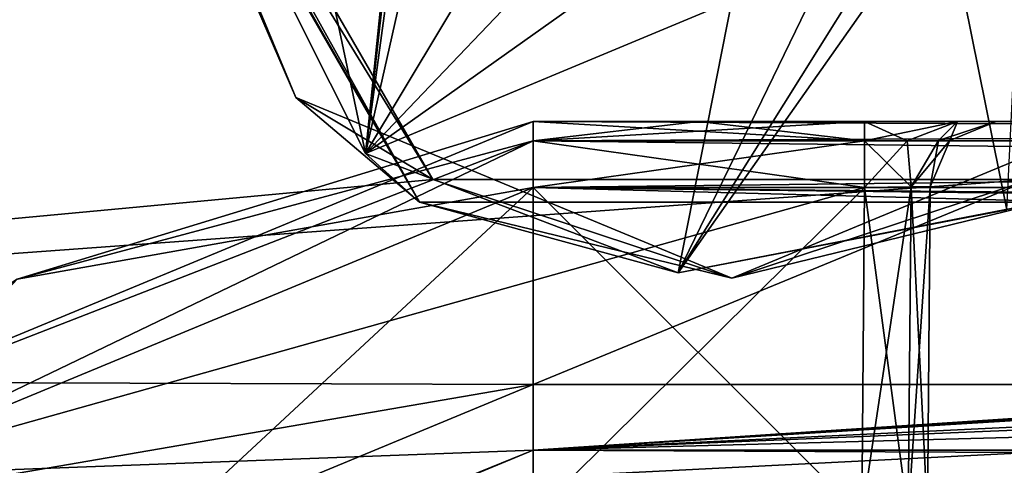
# Model space of a CAD drawing. Header units: metres. Extents: x -205 to 205, y -82 to 82.
# Tile 381 of 426: x 89.58 to 97.07, y 42.89 to 46.28. Entities that reach past the tile are written whole.
import ezdxf

# ---------------------------------------------------------------- set-up
doc = ezdxf.new("R2010")
doc.units = ezdxf.units.M
doc.layers.add('solid_PRT0003', color=7, linetype='CONTINUOUS')

msp = doc.modelspace()

# ---------------------------------------------------------------- linework, layer by layer
at = {"layer": 'solid_PRT0003'}
for points in [[(0, -75), (0, 75), (200, 75)], [(200, -75), (0, -75), (200, 75)], [(82.463356, 59.144901, 1.5), (149.216187, 45.809784, 1.5), (152.359421, 46.364033, 1.5)], [(82.463356, 59.144901, 1.5), (97.162331, 56.110996, 1.5), (149.216187, 45.809784, 1.5)], [(90.449997, 49, 13.5), (75.494141, 50.506695, 13.5), (76.604515, 43.557079, 13.5)], [(92.725082, 45.059544, 13.5), (90.449997, 49, 13.5), (76.604515, 43.557079, 13.5)], [(92.625015, 44.886372, 13.7), (90.25, 49, 17.098219), (90.25, 49, 13.7)], [(92.625015, 44.886372, 17.098219), (90.272049, 49, 17.189507), (90.25, 49, 17.098219)], [(92.625015, 44.886372, 13.7), (92.625015, 44.886372, 17.098219), (90.25, 49, 17.098219)], [(91.682663, 45.682663, 13.558578), (92.625015, 44.886372, 13.7), (90.25, 49, 13.7)], [(91.682663, 45.682663, 13.558578), (90.25, 49, 13.7), (90.308578, 49, 13.558578)], [(92.625015, 44.886372, 17.098219), (90.333336, 49, 17.260666), (90.272049, 49, 17.189507)], [(90.308578, 49, 13.558578), (90.449997, 49, 13.5), (92.725082, 45.059544, 13.5)], [(91.682663, 45.682663, 13.558578), (90.308578, 49, 13.558578), (92.725082, 45.059544, 13.5)], [(92.625015, 44.886372, 17.098219), (92.212608, 45.257244, 17.260666), (90.333336, 49, 17.260666)], [(91.420647, 49, 17.9174), (90.333336, 49, 17.260666), (92.212608, 45.257244, 17.260666)], [(92.598206, 49, 18.393753), (91.420647, 49, 17.9174), (92.212608, 45.257244, 17.260666)], [(92.608345, 48.77932, 18.393745), (92.598206, 49, 18.393753), (92.212608, 45.257244, 17.260666)], [(92.651543, 48.496578, 18.393747), (92.608345, 48.77932, 18.393745), (92.212608, 45.257244, 17.260666)], [(92.765099, 47.709679, 18.33514), (92.651543, 48.496578, 18.393747), (92.212608, 45.257244, 17.260666)], [(93.389793, 47.217888, 18.393747), (92.765099, 47.709679, 18.33514), (92.212608, 45.257244, 17.260666)], [(97.234955, 47.709778, 18.335142), (96.610207, 47.217888, 18.393747), (97.094276, 44.829651, 17.260666)], [(93.799057, 46.919994, 18.393747), (93.389793, 47.217888, 18.393747), (92.212608, 45.257244, 17.260666)], [(96.610207, 47.217888, 18.393747), (94.592987, 44.351116, 17.260666), (97.094276, 44.829651, 17.260666)], [(96.200874, 46.919952, 18.393747), (94.592987, 44.351116, 17.260666), (96.610207, 47.217888, 18.393747)], [(94.261749, 46.714466, 18.393747), (93.799057, 46.919994, 18.393747), (92.212608, 45.257244, 17.260666)], [(96.200874, 46.919952, 18.393747), (95.738251, 46.714466, 18.393747), (94.592987, 44.351116, 17.260666)], [(95, 46.419353, 18.335138), (94.261749, 46.714466, 18.393747), (92.212608, 45.257244, 17.260666)], [(95.738251, 46.714466, 18.393747), (95, 46.419353, 18.335138), (94.592987, 44.351116, 17.260666)], [(95, 46.419353, 18.335138), (92.212608, 45.257244, 17.260666), (94.592987, 44.351116, 17.260666)], [(95, 44.308578, 13.558578), (91.682663, 45.682663, 13.558578), (92.725082, 45.059544, 13.5)], [(95, 44.308578, 13.558578), (92.625015, 44.886372, 13.7), (91.682663, 45.682663, 13.558578)], [(98.317337, 45.682663, 13.558578), (95, 44.308578, 13.558578), (97.275261, 45.059738, 13.5)], [(98.317337, 45.682663, 13.558578), (97.375008, 44.886383, 13.7), (95, 44.308578, 13.558578)], [(87.832382, 43.156853, 47.5), (93.489235, 45.353554, 47.853554), (93.489235, 45.5, 47.5)], [(87.832382, 43.156853, 46.5), (93.489235, 45.5, 47.5), (93.489235, 45.5, 46.5)], [(87.832382, 43.156853, 47.5), (93.489235, 45.5, 47.5), (87.832382, 43.156853, 46.5)], [(87.832382, 43.156853, 73.5), (93.489235, 45.5, 74.5), (93.489235, 45.5, 73.5)], [(87.832382, 43.156853, 74.5), (93.489235, 45.353554, 74.853554), (93.489235, 45.5, 74.5)], [(87.832382, 43.156853, 73.5), (87.832382, 43.156853, 74.5), (93.489235, 45.5, 74.5)], [(87.832382, 43.156853, 73.5), (93.489235, 45.5, 73.5), (89.562462, 44.301376, 73.146446)], [(87.832382, 43.156853, 64.5), (93.489235, 45.5, 65.5), (93.489235, 45.5, 64.5)], [(87.832382, 43.156853, 65.5), (93.489235, 45.5, 65.5), (87.832382, 43.156853, 64.5)], [(93.489235, 45.353554, 65.853554), (93.489235, 45.5, 65.5), (87.832382, 43.156853, 65.5)], [(87.832382, 43.156853, 64.5), (93.489235, 45.5, 64.5), (89.562462, 44.301376, 64.146446)], [(87.832382, 43.156853, 55.5), (93.489235, 45.5, 56.5), (93.489235, 45.5, 55.5)], [(87.832382, 43.156853, 56.5), (93.489235, 45.5, 56.5), (87.832382, 43.156853, 55.5)], [(93.489235, 45.353554, 56.853554), (93.489235, 45.5, 56.5), (87.832382, 43.156853, 56.5)], [(87.832382, 43.156853, 55.5), (93.489235, 45.5, 55.5), (89.562462, 44.301376, 55.146446)], [(87.832382, 43.156853, 46.5), (93.489235, 45.5, 46.5), (89.562462, 44.301376, 46.146446)], [(89.562462, 44.301376, 73.146446), (93.489235, 45.5, 73.5), (93.489235, 45.353554, 73.146446)], [(89.562462, 44.301376, 64.146446), (93.489235, 45.5, 64.5), (93.489235, 45.353554, 64.146446)], [(89.562462, 44.301376, 55.146446), (93.489235, 45.5, 55.5), (93.489235, 45.353554, 55.146446)], [(89.562462, 44.301376, 46.146446), (93.489235, 45.5, 46.5), (93.489235, 45.353554, 46.146446)], [(93.489235, 45.353554, 47.853554), (94.750122, 45.5, 47.5), (93.489235, 45.5, 47.5)], [(93.489235, 45.5, 46.5), (93.489235, 45.5, 47.5), (94.750122, 45.5, 47.5)], [(93.489235, 45.353554, 47.853554), (96.011017, 45.5, 47.5), (94.750122, 45.5, 47.5)], [(93.489235, 45.5, 46.5), (94.750122, 45.5, 47.5), (96.011017, 45.5, 47.5)], [(93.489235, 45.353554, 47.853554), (96.011032, 45.35355, 47.853558), (96.011017, 45.5, 47.5)], [(104.9674, 45.5, 48.499981), (93.489235, 45.5, 46.5), (96.011017, 45.5, 47.5)], [(93.489235, 45.5, 73.5), (93.489235, 45.5, 74.5), (123.773804, 45.5, 74.5)], [(93.489235, 45.353554, 74.853554), (123.773804, 45.5, 74.5), (93.489235, 45.5, 74.5)], [(94.75013, 45.5, 73.5), (93.489235, 45.5, 73.5), (123.773804, 45.5, 74.5)], [(93.489235, 45.353554, 74.853554), (123.773804, 45.353504, 74.853607), (123.773804, 45.5, 74.5)], [(96.011032, 45.35355, 73.146446), (93.489235, 45.5, 73.5), (94.75013, 45.5, 73.5)], [(96.011032, 45.35355, 73.146446), (93.489235, 45.353554, 73.146446), (93.489235, 45.5, 73.5)], [(93.489235, 45.353554, 65.853554), (96.011017, 45.5, 65.5), (94.750122, 45.5, 65.5)], [(96.011032, 45.35355, 65.853554), (96.011017, 45.5, 65.5), (93.489235, 45.353554, 65.853554)], [(93.489235, 45.5, 64.5), (93.489235, 45.5, 65.5), (94.750122, 45.5, 65.5)], [(93.489235, 45.353554, 65.853554), (94.750122, 45.5, 65.5), (93.489235, 45.5, 65.5)], [(94.75013, 45.5, 64.5), (93.489235, 45.5, 64.5), (94.750122, 45.5, 65.5)], [(96.011032, 45.35355, 64.146446), (93.489235, 45.5, 64.5), (94.75013, 45.5, 64.5)], [(93.489235, 45.353554, 64.146446), (93.489235, 45.5, 64.5), (96.011032, 45.35355, 64.146446)], [(93.489235, 45.353554, 56.853554), (96.011017, 45.5, 56.5), (94.750122, 45.5, 56.5)], [(96.011032, 45.35355, 56.853558), (96.011017, 45.5, 56.5), (93.489235, 45.353554, 56.853554)], [(93.489235, 45.5, 55.5), (93.489235, 45.5, 56.5), (94.750122, 45.5, 56.5)], [(93.489235, 45.353554, 56.853554), (94.750122, 45.5, 56.5), (93.489235, 45.5, 56.5)], [(94.75013, 45.5, 55.5), (93.489235, 45.5, 55.5), (94.750122, 45.5, 56.5)], [(96.011032, 45.35355, 55.146446), (93.489235, 45.5, 55.5), (94.75013, 45.5, 55.5)], [(93.489235, 45.353554, 55.146446), (93.489235, 45.5, 55.5), (96.011032, 45.35355, 55.146446)], [(122.920158, 45.5, 46.97401), (123.773804, 45.5, 46.5), (93.489235, 45.5, 46.5)], [(123.773804, 45.353527, 46.14642), (93.489235, 45.5, 46.5), (123.773804, 45.5, 46.5)], [(122.097527, 45.5, 47.5), (122.920158, 45.5, 46.97401), (93.489235, 45.5, 46.5)], [(114.032486, 45.5, 47.5), (122.097527, 45.5, 47.5), (93.489235, 45.5, 46.5)], [(105.967445, 45.5, 47.5), (114.032486, 45.5, 47.5), (93.489235, 45.5, 46.5)], [(105.260323, 45.5, 47.792873), (105.967445, 45.5, 47.5), (93.489235, 45.5, 46.5)], [(104.9674, 45.5, 48.499981), (105.260323, 45.5, 47.792873), (93.489235, 45.5, 46.5)], [(93.489235, 45.353554, 46.146446), (93.489235, 45.5, 46.5), (123.773804, 45.353527, 46.14642)], [(94.75013, 45.5, 64.5), (94.750122, 45.5, 65.5), (96.011017, 45.5, 65.5)], [(94.75013, 45.5, 55.5), (94.750122, 45.5, 56.5), (96.011017, 45.5, 56.5)], [(96.011024, 45.5, 73.5), (94.75013, 45.5, 73.5), (123.773804, 45.5, 74.5)], [(96.011032, 45.35355, 73.146446), (94.75013, 45.5, 73.5), (96.011024, 45.5, 73.5)], [(96.011024, 45.5, 64.5), (94.75013, 45.5, 64.5), (96.011017, 45.5, 65.5)], [(96.011032, 45.35355, 64.146446), (94.75013, 45.5, 64.5), (96.011024, 45.5, 64.5)], [(96.011024, 45.5, 55.5), (94.75013, 45.5, 55.5), (96.011017, 45.5, 56.5)], [(96.011032, 45.35355, 55.146446), (94.75013, 45.5, 55.5), (96.011024, 45.5, 55.5)], [(96.335052, 45.355091, 47.938828), (96.011017, 45.5, 47.5), (96.011032, 45.35355, 47.853558)], [(104.9674, 45.5, 48.499981), (96.011017, 45.5, 47.5), (96.718147, 45.5, 47.792873)], [(96.335052, 45.355091, 47.938828), (96.718147, 45.5, 47.792873), (96.011017, 45.5, 47.5)], [(96.011024, 45.5, 64.5), (96.011017, 45.5, 65.5), (96.718147, 45.5, 65.79287)], [(96.335052, 45.355091, 65.938828), (96.718147, 45.5, 65.79287), (96.011017, 45.5, 65.5)], [(96.335052, 45.355091, 65.938828), (96.011017, 45.5, 65.5), (96.011032, 45.35355, 65.853554)], [(96.011024, 45.5, 55.5), (96.011017, 45.5, 56.5), (96.718147, 45.5, 56.792873)], [(96.335052, 45.355091, 56.938828), (96.718147, 45.5, 56.792873), (96.011017, 45.5, 56.5)], [(96.335052, 45.355091, 56.938828), (96.011017, 45.5, 56.5), (96.011032, 45.35355, 56.853558)], [(96.718147, 45.5, 73.20713), (96.011024, 45.5, 73.5), (123.773804, 45.5, 74.5)], [(96.011032, 45.35355, 73.146446), (96.011024, 45.5, 73.5), (96.718147, 45.5, 73.20713)], [(96.718147, 45.5, 64.20713), (96.011024, 45.5, 64.5), (96.718147, 45.5, 65.79287)], [(96.011032, 45.35355, 64.146446), (96.011024, 45.5, 64.5), (96.718147, 45.5, 64.20713)], [(96.718147, 45.5, 55.207127), (96.011024, 45.5, 55.5), (96.718147, 45.5, 56.792873)], [(96.011032, 45.35355, 55.146446), (96.011024, 45.5, 55.5), (96.718147, 45.5, 55.207127)], [(96.335052, 45.355091, 73.061172), (96.011032, 45.35355, 73.146446), (96.718147, 45.5, 73.20713)], [(96.011032, 45.35355, 64.146446), (96.718147, 45.5, 64.20713), (96.335052, 45.355091, 64.061172)], [(96.011032, 45.35355, 55.146446), (96.718147, 45.5, 55.207127), (96.335052, 45.355091, 55.061172)], [(96.335052, 45.355091, 73.061172), (96.718147, 45.5, 73.20713), (96.573227, 45.356216, 72.824562)], [(96.573227, 45.356216, 66.175438), (96.718147, 45.5, 65.79287), (96.335052, 45.355091, 65.938828)], [(96.335052, 45.355091, 64.061172), (96.718147, 45.5, 64.20713), (96.573227, 45.356216, 63.824566)], [(96.573227, 45.356216, 57.175438), (96.718147, 45.5, 56.792873), (96.335052, 45.355091, 56.938828)], [(96.335052, 45.355091, 55.061172), (96.718147, 45.5, 55.207127), (96.573227, 45.356216, 54.824566)], [(96.573227, 45.356216, 48.175438), (96.718147, 45.5, 47.792873), (96.335052, 45.355091, 47.938828)], [(96.573227, 45.356216, 72.824562), (96.718147, 45.5, 73.20713), (97.01107, 45.5, 72.500023)], [(96.573227, 45.356216, 72.824562), (97.01107, 45.5, 72.500023), (96.660614, 45.356625, 72.5)], [(96.573227, 45.356216, 66.175438), (96.660614, 45.356625, 66.5), (96.718147, 45.5, 65.79287)], [(96.573227, 45.356216, 63.824566), (96.718147, 45.5, 64.20713), (97.01107, 45.5, 63.500019)], [(96.573227, 45.356216, 63.824566), (97.01107, 45.5, 63.500019), (96.660614, 45.356625, 63.5)], [(96.660614, 45.356625, 57.5), (96.718147, 45.5, 56.792873), (96.573227, 45.356216, 57.175438)], [(96.573227, 45.356216, 54.824566), (96.718147, 45.5, 55.207127), (97.01107, 45.5, 54.500019)], [(96.573227, 45.356216, 54.824566), (97.01107, 45.5, 54.500019), (96.660614, 45.356625, 54.5)], [(96.573227, 45.356216, 48.175438), (96.660614, 45.356625, 48.5), (96.718147, 45.5, 47.792873)], [(96.660614, 45.356625, 66.5), (97.01107, 45.5, 72.500023), (97.01107, 45.5, 69.5)], [(96.660614, 45.356625, 66.5), (96.660614, 45.356625, 72.5), (97.01107, 45.5, 72.500023)], [(96.660614, 45.356625, 66.5), (97.01107, 45.5, 69.5), (97.01107, 45.5, 66.499985)], [(96.660614, 45.356625, 66.5), (97.01107, 45.5, 66.499985), (96.718147, 45.5, 65.79287)], [(96.660614, 45.356625, 57.5), (97.01107, 45.5, 63.500019), (97.01107, 45.5, 60.500004)], [(96.660614, 45.356625, 63.5), (97.01107, 45.5, 63.500019), (96.660614, 45.356625, 57.5)], [(96.660614, 45.356625, 57.5), (97.01107, 45.5, 60.500004), (97.01107, 45.5, 57.499989)], [(96.660614, 45.356625, 57.5), (97.01107, 45.5, 57.499989), (96.718147, 45.5, 56.792873)], [(96.660614, 45.356625, 48.5), (97.01107, 45.5, 54.500019), (97.01107, 45.5, 51.500004)], [(96.660614, 45.356625, 48.5), (96.660614, 45.356625, 54.5), (97.01107, 45.5, 54.500019)], [(96.660614, 45.356625, 48.5), (97.01107, 45.5, 51.500004), (97.01107, 45.5, 48.499989)], [(96.660614, 45.356625, 48.5), (97.01107, 45.5, 48.499989), (96.718147, 45.5, 47.792873)], [(96.718147, 45.5, 47.792873), (97.01107, 45.5, 48.499989), (104.9674, 45.5, 66.499985)], [(104.9674, 45.5, 63.500011), (96.718147, 45.5, 47.792873), (104.9674, 45.5, 66.499985)], [(96.718147, 45.5, 73.20713), (123.773804, 45.5, 74.5), (105.967461, 45.5, 73.5)], [(97.01107, 45.5, 72.500023), (96.718147, 45.5, 73.20713), (105.967461, 45.5, 73.5)], [(96.718147, 45.5, 64.20713), (96.718147, 45.5, 65.79287), (97.01107, 45.5, 66.499985)], [(97.01107, 45.5, 63.500019), (96.718147, 45.5, 64.20713), (97.01107, 45.5, 66.499985)], [(96.718147, 45.5, 55.207127), (96.718147, 45.5, 56.792873), (97.01107, 45.5, 57.499989)], [(97.01107, 45.5, 54.500019), (96.718147, 45.5, 55.207127), (97.01107, 45.5, 57.499989)], [(104.9674, 45.5, 51.499996), (104.9674, 45.5, 48.499981), (96.718147, 45.5, 47.792873)], [(104.9674, 45.5, 54.500011), (104.9674, 45.5, 51.499996), (96.718147, 45.5, 47.792873)], [(104.9674, 45.5, 57.499981), (104.9674, 45.5, 54.500011), (96.718147, 45.5, 47.792873)], [(104.9674, 45.5, 60.499996), (104.9674, 45.5, 57.499981), (96.718147, 45.5, 47.792873)], [(104.9674, 45.5, 63.500011), (104.9674, 45.5, 60.499996), (96.718147, 45.5, 47.792873)], [(97.01107, 45.5, 48.499989), (104.9674, 45.5, 69.5), (104.9674, 45.5, 66.499985)], [(97.01107, 45.5, 48.499989), (104.9674, 45.5, 72.500015), (104.9674, 45.5, 69.5)], [(97.01107, 45.5, 54.500019), (105.260323, 45.5, 73.20713), (104.9674, 45.5, 72.500015)], [(97.01107, 45.5, 51.500004), (97.01107, 45.5, 54.500019), (104.9674, 45.5, 72.500015)], [(97.01107, 45.5, 48.499989), (97.01107, 45.5, 51.500004), (104.9674, 45.5, 72.500015)], [(97.01107, 45.5, 72.500023), (105.967461, 45.5, 73.5), (105.260323, 45.5, 73.20713)], [(97.01107, 45.5, 69.5), (97.01107, 45.5, 72.500023), (105.260323, 45.5, 73.20713)], [(97.01107, 45.5, 66.499985), (97.01107, 45.5, 69.5), (105.260323, 45.5, 73.20713)], [(97.01107, 45.5, 63.500019), (97.01107, 45.5, 66.499985), (105.260323, 45.5, 73.20713)], [(97.01107, 45.5, 60.500004), (97.01107, 45.5, 63.500019), (105.260323, 45.5, 73.20713)], [(97.01107, 45.5, 57.499989), (97.01107, 45.5, 60.500004), (105.260323, 45.5, 73.20713)], [(97.01107, 45.5, 54.500019), (97.01107, 45.5, 57.499989), (105.260323, 45.5, 73.20713)], [(89.562462, 44.301376, 47.853554), (93.489235, 45.353554, 47.853554), (87.832382, 43.156853, 47.5)], [(87.832382, 43.156853, 74.5), (89.562462, 44.301376, 74.853554), (93.489235, 45.353554, 74.853554)], [(89.562462, 44.301376, 56.853554), (93.489235, 45.353554, 56.853554), (87.832382, 43.156853, 56.5)], [(89.562462, 44.301376, 65.853554), (93.489235, 45.353554, 65.853554), (87.832382, 43.156853, 65.5)], [(93.489235, 45.353554, 73.146446), (93.489235, 45, 73), (88.185936, 42.803295, 73)], [(89.562462, 44.301376, 73.146446), (93.489235, 45.353554, 73.146446), (88.185936, 42.803295, 73)], [(93.489235, 45.353554, 55.146446), (93.489235, 45, 55), (88.185936, 42.803295, 55)], [(89.562462, 44.301376, 55.146446), (93.489235, 45.353554, 55.146446), (88.185936, 42.803295, 55)], [(93.489235, 45.353554, 64.146446), (93.489235, 45, 64), (88.185936, 42.803295, 64)], [(89.562462, 44.301376, 64.146446), (93.489235, 45.353554, 64.146446), (88.185936, 42.803295, 64)], [(93.489235, 45.353554, 46.146446), (93.489235, 45, 46), (88.185936, 42.803295, 46)], [(89.562462, 44.301376, 46.146446), (93.489235, 45.353554, 46.146446), (88.185936, 42.803295, 46)], [(89.562462, 44.301376, 47.853554), (93.489235, 45, 48), (93.489235, 45.353554, 47.853554)], [(89.562462, 44.301376, 56.853554), (93.489235, 45, 57), (93.489235, 45.353554, 56.853554)], [(89.562462, 44.301376, 65.853554), (93.489235, 45, 66), (93.489235, 45.353554, 65.853554)], [(89.562462, 44.301376, 74.853554), (93.489235, 45, 75), (93.489235, 45.353554, 74.853554)], [(93.489235, 45.353554, 47.853554), (93.489235, 45, 48), (96.011032, 45.35355, 47.853558)], [(93.489235, 45.353554, 73.146446), (96.011032, 45, 73), (93.489235, 45, 73)], [(96.011032, 45.35355, 73.146446), (96.011032, 45, 73), (93.489235, 45.353554, 73.146446)], [(96.011032, 45.35355, 56.853558), (93.489235, 45.353554, 56.853554), (93.489235, 45, 57)], [(93.489235, 45.353554, 55.146446), (96.011032, 45, 55), (93.489235, 45, 55)], [(93.489235, 45.353554, 55.146446), (96.011032, 45.35355, 55.146446), (96.011032, 45, 55)], [(93.489235, 45.353554, 64.146446), (96.011032, 45, 64), (93.489235, 45, 64)], [(93.489235, 45.353554, 64.146446), (96.011032, 45.35355, 64.146446), (96.011032, 45, 64)], [(96.011032, 45.35355, 65.853554), (93.489235, 45.353554, 65.853554), (93.489235, 45, 66)], [(93.489235, 45.353554, 46.146446), (123.773804, 45, 46), (93.489235, 45, 46)], [(93.489235, 45.353554, 46.146446), (123.773804, 45.353527, 46.14642), (123.773804, 45, 46)], [(93.489235, 45.353554, 74.853554), (93.489235, 45, 75), (123.773804, 45.353504, 74.853607)], [(96.011032, 45.35355, 47.853558), (93.489235, 45, 48), (96.011032, 45, 48)], [(96.011032, 45.35355, 56.853558), (93.489235, 45, 57), (96.011032, 45, 57)], [(96.011032, 45.35355, 65.853554), (93.489235, 45, 66), (96.011032, 45, 66)], [(123.773804, 45.353504, 74.853607), (93.489235, 45, 75), (123.773804, 45, 75)], [(96.3647, 45.003086, 48.146515), (96.335052, 45.355091, 47.938828), (96.011032, 45.35355, 47.853558)], [(96.335052, 45.355091, 73.061172), (96.011032, 45, 73), (96.011032, 45.35355, 73.146446)], [(96.3647, 45.003086, 72.853485), (96.011032, 45, 73), (96.335052, 45.355091, 73.061172)], [(96.011032, 45.35355, 55.146446), (96.335052, 45.355091, 55.061172), (96.011032, 45, 55)], [(96.3647, 45.003086, 54.853485), (96.011032, 45, 55), (96.335052, 45.355091, 55.061172)], [(96.011032, 45.35355, 64.146446), (96.335052, 45.355091, 64.061172), (96.011032, 45, 64)], [(96.3647, 45.003086, 63.853485), (96.011032, 45, 64), (96.335052, 45.355091, 64.061172)], [(96.3647, 45.003086, 57.146515), (96.335052, 45.355091, 56.938828), (96.011032, 45.35355, 56.853558)], [(96.3647, 45.003086, 66.146515), (96.335052, 45.355091, 65.938828), (96.011032, 45.35355, 65.853554)], [(96.3647, 45.003086, 48.146515), (96.011032, 45.35355, 47.853558), (96.011032, 45, 48)], [(96.3647, 45.003086, 57.146515), (96.011032, 45.35355, 56.853558), (96.011032, 45, 57)], [(96.3647, 45.003086, 66.146515), (96.011032, 45.35355, 65.853554), (96.011032, 45, 66)], [(96.3647, 45.003086, 72.853485), (96.335052, 45.355091, 73.061172), (96.573227, 45.356216, 72.824562)], [(96.3647, 45.003086, 48.146515), (96.573227, 45.356216, 48.175438), (96.335052, 45.355091, 47.938828)], [(96.3647, 45.003086, 54.853485), (96.335052, 45.355091, 55.061172), (96.573227, 45.356216, 54.824566)], [(96.3647, 45.003086, 57.146515), (96.573227, 45.356216, 57.175438), (96.335052, 45.355091, 56.938828)], [(96.3647, 45.003086, 63.853485), (96.335052, 45.355091, 64.061172), (96.573227, 45.356216, 63.824566)], [(96.3647, 45.003086, 66.146515), (96.573227, 45.356216, 66.175438), (96.335052, 45.355091, 65.938828)], [(96.3647, 45.003086, 72.853485), (96.660614, 45.356625, 72.5), (96.511093, 45.004364, 72.5)], [(96.3647, 45.003086, 72.853485), (96.573227, 45.356216, 72.824562), (96.660614, 45.356625, 72.5)], [(96.3647, 45.003086, 54.853485), (96.660614, 45.356625, 54.5), (96.511093, 45.004364, 54.5)], [(96.3647, 45.003086, 63.853485), (96.660614, 45.356625, 63.5), (96.511093, 45.004364, 63.5)], [(96.3647, 45.003086, 54.853485), (96.573227, 45.356216, 54.824566), (96.660614, 45.356625, 54.5)], [(96.3647, 45.003086, 63.853485), (96.573227, 45.356216, 63.824566), (96.660614, 45.356625, 63.5)], [(96.3647, 45.003086, 66.146515), (96.511093, 45.004364, 66.5), (96.573227, 45.356216, 66.175438)], [(96.3647, 45.003086, 48.146515), (96.511093, 45.004364, 48.5), (96.573227, 45.356216, 48.175438)], [(96.3647, 45.003086, 57.146515), (96.511093, 45.004364, 57.5), (96.573227, 45.356216, 57.175438)], [(96.511093, 45.004364, 66.5), (96.511093, 45.004364, 72.5), (96.660614, 45.356625, 72.5)], [(96.660614, 45.356625, 66.5), (96.511093, 45.004364, 66.5), (96.660614, 45.356625, 72.5)], [(96.573227, 45.356216, 66.175438), (96.511093, 45.004364, 66.5), (96.660614, 45.356625, 66.5)], [(96.660614, 45.356625, 54.5), (96.511093, 45.004364, 48.5), (96.511093, 45.004364, 54.5)], [(96.660614, 45.356625, 48.5), (96.511093, 45.004364, 48.5), (96.660614, 45.356625, 54.5)], [(96.573227, 45.356216, 48.175438), (96.511093, 45.004364, 48.5), (96.660614, 45.356625, 48.5)], [(96.660614, 45.356625, 63.5), (96.511093, 45.004364, 57.5), (96.511093, 45.004364, 63.5)], [(96.660614, 45.356625, 57.5), (96.573227, 45.356216, 57.175438), (96.511093, 45.004364, 57.5)], [(96.660614, 45.356625, 63.5), (96.660614, 45.356625, 57.5), (96.511093, 45.004364, 57.5)], [(92.625015, 44.886372, 17.098219), (94.592987, 44.351116, 17.260666), (92.212608, 45.257244, 17.260666)], [(97.275261, 45.059738, 13.5), (76.604515, 43.557079, 13.5), (93.489235, 43.5, 13.5)], [(97.275261, 45.059738, 13.5), (92.725082, 45.059544, 13.5), (76.604515, 43.557079, 13.5)], [(95, 44.308578, 13.558578), (92.725082, 45.059544, 13.5), (97.275261, 45.059738, 13.5)], [(97.275261, 45.059738, 13.5), (93.489235, 43.5, 13.5), (107.571068, 43.5, 13.5)], [(88.185936, 42.803295, 55), (93.489235, 45, 55), (95.98922, 42.5, 55)], [(88.185936, 42.803295, 48), (93.489235, 42.5, 48), (96.011032, 45, 48)], [(88.185936, 42.803295, 64), (93.489235, 45, 64), (95.98922, 42.5, 64)], [(96.011032, 45, 57), (88.185936, 42.803295, 57), (93.489235, 42.5, 57)], [(88.185936, 42.803295, 73), (93.489235, 45, 73), (95.98922, 42.5, 73)], [(96.011032, 45, 66), (88.185936, 42.803295, 66), (93.489235, 42.5, 66)], [(93.489235, 45, 48), (88.185936, 42.803295, 48), (96.011032, 45, 48)], [(89.562462, 44.301376, 47.853554), (88.185936, 42.803295, 48), (93.489235, 45, 48)], [(96.011032, 45, 57), (93.489235, 45, 57), (88.185936, 42.803295, 57)], [(89.562462, 44.301376, 56.853554), (88.185936, 42.803295, 57), (93.489235, 45, 57)], [(96.011032, 45, 66), (93.489235, 45, 66), (88.185936, 42.803295, 66)], [(89.562462, 44.301376, 65.853554), (88.185936, 42.803295, 66), (93.489235, 45, 66)], [(89.600151, 41.389088, 46), (88.185936, 42.803295, 46), (93.489235, 45, 46)], [(93.489235, 43, 75), (93.489235, 45, 75), (88.185936, 42.803295, 75)], [(89.562462, 44.301376, 74.853554), (88.185936, 42.803295, 75), (93.489235, 45, 75)], [(93.489235, 43, 46), (89.600151, 41.389088, 46), (93.489235, 45, 46)], [(96.011032, 45, 48), (93.489235, 42.5, 48), (95.98922, 42.5, 48)], [(93.489235, 45, 55), (96.011032, 45, 55), (95.98922, 42.5, 55)], [(96.011032, 45, 57), (93.489235, 42.5, 57), (95.98922, 42.5, 57)], [(93.489235, 45, 64), (96.011032, 45, 64), (95.98922, 42.5, 64)], [(96.011032, 45, 66), (93.489235, 42.5, 66), (95.98922, 42.5, 66)], [(93.489235, 45, 73), (96.011032, 45, 73), (95.98922, 42.5, 73)], [(168.489243, 45, 46), (93.489235, 43, 46), (130.989243, 44.558178, 46)], [(168.489243, 43, 46), (93.489235, 43, 46), (168.489243, 45, 46)], [(93.489235, 43, 46), (93.489235, 45, 46), (123.773804, 45, 46)], [(93.489235, 43, 46), (123.773804, 45, 46), (124.378838, 44.985603, 46)], [(130.989227, 44.558178, 75), (128.312851, 44.668194, 75), (93.489235, 45, 75)], [(128.312851, 44.668194, 75), (123.773804, 45, 75), (93.489235, 45, 75)], [(93.489235, 45, 75), (168.489243, 43, 75), (130.989227, 44.558178, 75)], [(93.489235, 43, 75), (168.489243, 43, 75), (93.489235, 45, 75)], [(93.489235, 43, 46), (124.378838, 44.985603, 46), (125.052086, 44.940296, 46)], [(96.3647, 45.003086, 54.853485), (96.342789, 42.5, 54.85355), (95.98922, 42.5, 55)], [(96.3647, 45.003086, 54.853485), (95.98922, 42.5, 55), (96.011032, 45, 55)], [(96.3647, 45.003086, 63.853485), (96.342789, 42.5, 63.85355), (95.98922, 42.5, 64)], [(96.3647, 45.003086, 63.853485), (95.98922, 42.5, 64), (96.011032, 45, 64)], [(96.3647, 45.003086, 72.853485), (96.342789, 42.5, 72.853554), (95.98922, 42.5, 73)], [(96.3647, 45.003086, 72.853485), (95.98922, 42.5, 73), (96.011032, 45, 73)], [(96.011032, 45, 48), (95.98922, 42.5, 48), (96.342789, 42.5, 48.14645)], [(96.011032, 45, 57), (95.98922, 42.5, 57), (96.342789, 42.5, 57.14645)], [(96.011032, 45, 66), (95.98922, 42.5, 66), (96.342789, 42.5, 66.146446)], [(96.3647, 45.003086, 48.146515), (96.011032, 45, 48), (96.342789, 42.5, 48.14645)], [(96.3647, 45.003086, 57.146515), (96.011032, 45, 57), (96.342789, 42.5, 57.14645)], [(96.3647, 45.003086, 66.146515), (96.011032, 45, 66), (96.342789, 42.5, 66.146446)], [(96.511093, 45.004364, 54.5), (96.489235, 42.5, 54.5), (96.342789, 42.5, 54.85355)], [(96.3647, 45.003086, 54.853485), (96.511093, 45.004364, 54.5), (96.342789, 42.5, 54.85355)], [(96.511093, 45.004364, 63.5), (96.489235, 42.5, 63.5), (96.342789, 42.5, 63.85355)], [(96.3647, 45.003086, 63.853485), (96.511093, 45.004364, 63.5), (96.342789, 42.5, 63.85355)], [(96.511093, 45.004364, 72.5), (96.489235, 42.5, 72.5), (96.342789, 42.5, 72.853554)], [(96.3647, 45.003086, 72.853485), (96.511093, 45.004364, 72.5), (96.342789, 42.5, 72.853554)], [(96.3647, 45.003086, 48.146515), (96.342789, 42.5, 48.14645), (96.489235, 42.5, 48.5)], [(96.3647, 45.003086, 57.146515), (96.342789, 42.5, 57.14645), (96.489235, 42.5, 57.5)], [(96.3647, 45.003086, 66.146515), (96.342789, 42.5, 66.146446), (96.489235, 42.5, 66.5)], [(96.3647, 45.003086, 48.146515), (96.489235, 42.5, 48.5), (96.511093, 45.004364, 48.5)], [(96.3647, 45.003086, 57.146515), (96.489235, 42.5, 57.5), (96.511093, 45.004364, 57.5)], [(96.3647, 45.003086, 66.146515), (96.489235, 42.5, 66.5), (96.511093, 45.004364, 66.5)], [(96.511093, 45.004364, 48.5), (96.489235, 42.5, 48.5), (96.489235, 42.5, 54.5)], [(96.511093, 45.004364, 48.5), (96.489235, 42.5, 54.5), (96.511093, 45.004364, 54.5)], [(96.511093, 45.004364, 57.5), (96.489235, 42.5, 57.5), (96.489235, 42.5, 63.5)], [(96.511093, 45.004364, 57.5), (96.489235, 42.5, 63.5), (96.511093, 45.004364, 63.5)], [(96.511093, 45.004364, 66.5), (96.489235, 42.5, 66.5), (96.489235, 42.5, 72.5)], [(96.511093, 45.004364, 66.5), (96.489235, 42.5, 72.5), (96.511093, 45.004364, 72.5)], [(92.625015, 44.886372, 17.098219), (97.375008, 44.886383, 17.098219), (94.592987, 44.351116, 17.260666)], [(97.375008, 44.886383, 13.7), (97.375008, 44.886383, 17.098219), (92.625015, 44.886372, 17.098219)], [(92.625015, 44.886372, 13.7), (97.375008, 44.886383, 13.7), (92.625015, 44.886372, 17.098219)], [(95, 44.308578, 13.558578), (97.375008, 44.886383, 13.7), (92.625015, 44.886372, 13.7)], [(93.489235, 43, 46), (125.052086, 44.940296, 46), (128.312744, 44.668201, 46)], [(97.375008, 44.886383, 17.098219), (97.094276, 44.829651, 17.260666), (94.592987, 44.351116, 17.260666)], [(93.489235, 43, 46), (128.312744, 44.668201, 46), (130.989243, 44.558178, 46)], [(76.604515, 43.557079, 13.5), (77.707176, 40.784054, 13.5), (93.489235, 43.5, 13.5)], [(77.707176, 40.784054, 13.5), (89.246597, 41.742641, 13.5), (93.489235, 43.5, 13.5)], [(93.489235, 42.792892, 13.792893), (93.489235, 43.5, 13.5), (89.246597, 41.742641, 13.5)], [(93.489235, 42.792892, 13.792893), (107.571068, 43.5, 13.5), (93.489235, 43.5, 13.5)], [(107.571068, 42.792892, 13.792892), (107.571068, 43.5, 13.5), (93.489235, 42.792892, 13.792893)], [(89.600151, 41.389088, 75), (93.489235, 43, 75), (88.185936, 42.803295, 75)], [(90.916016, 41.956955, 45.853554), (89.600151, 41.389088, 46), (93.489235, 43, 46)], [(93.489235, 42.646446, 75.146446), (93.489235, 43, 75), (89.600151, 41.389088, 75)], [(90.916016, 41.956955, 45.853554), (93.489235, 43, 46), (93.489235, 42.646446, 45.853554)], [(168.489243, 42.646446, 45.853554), (93.489235, 43, 46), (168.489243, 43, 46)], [(168.489243, 42.646446, 45.853554), (93.489235, 42.646446, 45.853554), (93.489235, 43, 46)], [(93.489235, 42.646446, 75.146446), (168.489243, 43, 75), (93.489235, 43, 75)], [(93.489235, 42.646446, 75.146446), (168.489243, 42.646446, 75.146446), (168.489243, 43, 75)]]:
    msp.add_3dface(points, dxfattribs=at)

doc.saveas('drawing.dxf')
